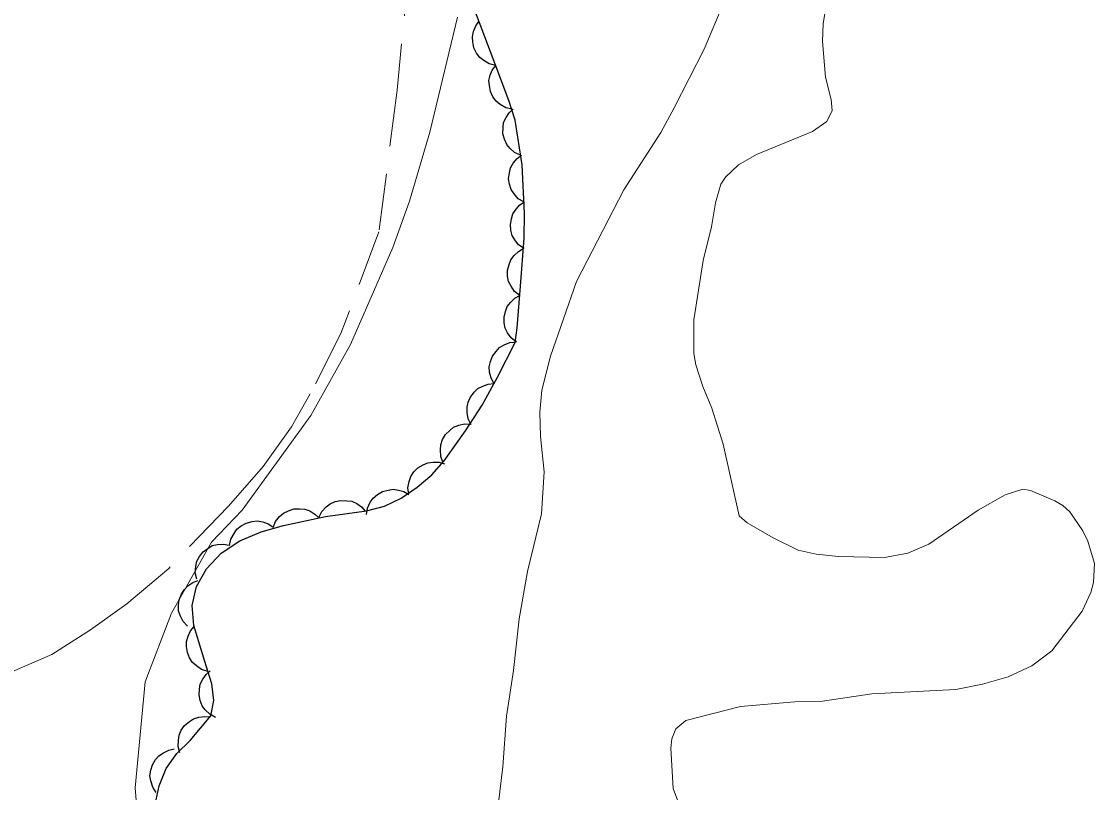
# Model space of a CAD drawing. Extents: x 356765 to 358572, y 5103174 to 5104650.
# Drawn here: x 358162.33 to 358196.68, y 5103961.96 to 5103986.64 of the extents above; entities that cross this region are included whole.
import ezdxf

# ---------------------------------------------------------------- set-up
doc = ezdxf.new("R2010")
doc.units = 0
doc.header["$LTSCALE"] = 0.6
for name, pattern in [('DOT_DASHED', [7.7, 5, -1.2, 0.3, -1.2]), ('LONG_DASHED', [7.5, 6, -1.5]), ('MEDIUM_DASHED', [4.5, 3, -1.5])]:
    doc.linetypes.add(name, pattern=pattern)
for name, color, linetype, lineweight in [('2', 7, 'Continuous', 13), ('44', 7, 'Continuous', 25), ('52', 7, 'Continuous', 13)]:
    doc.layers.add(name, color=color, linetype=linetype, lineweight=lineweight)

msp = doc.modelspace()

# ---------------------------------------------------------------- linework, layer by layer
at = {"layer": '2', "linetype": 'LONG_DASHED'}
for points in [[(358188.2, 5103987.8), (358187.99, 5103986.58), (358187.97, 5103986), (358188.07, 5103984.86), (358188.25, 5103984.15)], [(358188.25, 5103984.15), (358188.28, 5103983.79), (358188.11, 5103983.44), (358187.65, 5103983.12), (358185.86, 5103982.38), (358185.28, 5103982.05), (358184.86, 5103981.66), (358184.72, 5103981.43), (358184.54, 5103980.84), (358184.42, 5103980.07), (358184.15, 5103978.99), (358183.85, 5103977.09), (358183.85, 5103976.01), (358183.92, 5103975.65), (358184.14, 5103974.96), (358184.43, 5103974.26), (358184.79, 5103973.11), (358185.3, 5103970.82), (358185.56, 5103970.59), (358186.39, 5103970.11), (358187.19, 5103969.72), (358187.77, 5103969.59), (358188.48, 5103969.51), (358189.96, 5103969.48), (358190.7, 5103969.62), (358191.37, 5103969.91), (358192.95, 5103971), (358193.82, 5103971.49), (358194.38, 5103971.67), (358194.63, 5103971.63), (358195.41, 5103971.3), (358195.66, 5103971.15), (358195.89, 5103970.94), (358196.31, 5103970.34), (358196.47, 5103970), (358196.68, 5103969.29), (358196.65, 5103968.68), (358196.56, 5103968.36), (358196.28, 5103967.76), (358195.31, 5103966.49), (358194.67, 5103966.01), (358193.91, 5103965.66), (358193.09, 5103965.42), (358192.24, 5103965.25), (358189.55, 5103965.12), (358187.97, 5103964.88), (358187.08, 5103964.86), (358185.34, 5103964.71), (358183.59, 5103964.26), (358183.28, 5103964), (358183.15, 5103963.67), (358183.11, 5103963.38), (358183.19, 5103962.08), (358183.49, 5103961.28)]]:
    msp.add_lwpolyline(points, dxfattribs=at)
at = {"layer": '2'}
for points in [[(358177.54, 5103961.2), (358177.74, 5103962.78), (358177.85, 5103964.4), (358178.08, 5103965.86), (358178.26, 5103967.52), (358178.53, 5103969.03), (358178.97, 5103970.88), (358179.06, 5103972.22), (358178.94, 5103973.36), (358178.92, 5103974.13), (358178.99, 5103974.84), (358179.26, 5103975.93), (358180.1, 5103978.32), (358181.61, 5103981.25), (358182.8, 5103983.09), (358183.22, 5103983.88), (358184.18, 5103985.76), (358184.81, 5103987.25)], [(358166.04, 5103961.18), (358165.97, 5103962.11), (358166.29, 5103965.5), (358167.13, 5103967.7), (358168.41, 5103969.97), (358169.39, 5103971), (358171.59, 5103974.03), (358172.86, 5103976.3), (358174.21, 5103979.41), (358174.75, 5103980.89), (358175.4, 5103983.1), (358176.28, 5103986.78)]]:
    msp.add_lwpolyline(points, dxfattribs=at)
at = {"layer": '44', "linetype": 'DOT_DASHED'}
for points in [[(358169.32, 5103970.01), (358170, 5103970.3), (358170.71, 5103970.51), (358172.06, 5103970.79), (358173.37, 5103970.97), (358173.95, 5103971.13), (358174.48, 5103971.38), (358174.99, 5103971.73), (358175.46, 5103972.13), (358175.86, 5103972.58), (358176.54, 5103973.54), (358177.07, 5103974.36), (358177.57, 5103975.26), (358178.13, 5103976.37), (358178.2, 5103976.84), (358178.3, 5103978.17), (358178.42, 5103979.71), (358178.43, 5103980.5), (358178.35, 5103982.05), (358178.13, 5103983.48), (358177.93, 5103984.11), (358177.49, 5103985.28), (358176.86, 5103986.94)], [(358166.61, 5103961.57), (358166.73, 5103962.17), (358166.96, 5103962.73), (358167.3, 5103963.21), (358167.73, 5103963.62), (358168.39, 5103964.41), (358168.48, 5103964.9), (358168.42, 5103965.44), (358168.24, 5103966.01), (358167.84, 5103967.3), (358167.79, 5103967.94), (358167.93, 5103968.55), (358168.25, 5103969.12), (358168.72, 5103969.62), (358169.32, 5103970.01)]]:
    msp.add_lwpolyline(points, dxfattribs=at)
at = {"layer": '44'}
for points in [[(358177.51, 5103985.24), (358177.3, 5103985.29), (358177.13, 5103985.39), (358177, 5103985.49), (358176.89, 5103985.63), (358176.81, 5103985.8), (358176.78, 5103985.99), (358176.76, 5103986.15), (358176.8, 5103986.32), (358176.87, 5103986.5), (358176.97, 5103986.64)], [(358178.03, 5103983.84), (358177.83, 5103983.88), (358177.65, 5103983.99), (358177.52, 5103984.09), (358177.42, 5103984.23), (358177.34, 5103984.4), (358177.31, 5103984.59), (358177.29, 5103984.75), (358177.33, 5103984.92), (358177.4, 5103985.09), (358177.51, 5103985.24)], [(358178.3, 5103982.36), (358178.11, 5103982.45), (358177.96, 5103982.59), (358177.86, 5103982.71), (358177.79, 5103982.88), (358177.74, 5103983.05), (358177.75, 5103983.25), (358177.76, 5103983.41), (358177.84, 5103983.57), (358177.94, 5103983.72), (358178.07, 5103983.84)], [(358178.41, 5103980.87), (358178.23, 5103980.97), (358178.1, 5103981.13), (358178, 5103981.26), (358177.95, 5103981.43), (358177.92, 5103981.61), (358177.95, 5103981.8), (358177.98, 5103981.96), (358178.07, 5103982.11), (358178.19, 5103982.26), (358178.33, 5103982.36)], [(358178.42, 5103979.37), (358178.24, 5103979.49), (358178.12, 5103979.65), (358178.03, 5103979.79), (358177.99, 5103979.96), (358177.98, 5103980.14), (358178.01, 5103980.33), (358178.06, 5103980.49), (358178.16, 5103980.63), (358178.28, 5103980.77), (358178.43, 5103980.87)], [(358178.28, 5103977.87), (358178.11, 5103978), (358178, 5103978.17), (358177.92, 5103978.32), (358177.89, 5103978.49), (358177.89, 5103978.68), (358177.94, 5103978.86), (358177.99, 5103979.01), (358178.1, 5103979.15), (358178.24, 5103979.28), (358178.39, 5103979.37)], [(358178.17, 5103976.38), (358178, 5103976.51), (358177.89, 5103976.67), (358177.81, 5103976.82), (358177.78, 5103976.99), (358177.78, 5103977.18), (358177.82, 5103977.36), (358177.88, 5103977.52), (358177.99, 5103977.66), (358178.12, 5103977.78), (358178.28, 5103977.87)], [(358177.46, 5103975.04), (358177.36, 5103975.22), (358177.31, 5103975.42), (358177.3, 5103975.59), (358177.34, 5103975.76), (358177.41, 5103975.93), (358177.52, 5103976.08), (358177.63, 5103976.2), (358177.78, 5103976.29), (358177.96, 5103976.36), (358178.13, 5103976.38)], [(358176.72, 5103973.73), (358176.63, 5103973.92), (358176.59, 5103974.12), (358176.59, 5103974.29), (358176.63, 5103974.46), (358176.7, 5103974.62), (358176.82, 5103974.77), (358176.94, 5103974.89), (358177.1, 5103974.97), (358177.27, 5103975.03), (358177.45, 5103975.05)], [(358175.82, 5103972.53), (358175.75, 5103972.72), (358175.74, 5103972.93), (358175.75, 5103973.09), (358175.81, 5103973.26), (358175.9, 5103973.42), (358176.04, 5103973.55), (358176.16, 5103973.65), (358176.33, 5103973.72), (358176.51, 5103973.76), (358176.69, 5103973.75)], [(358174.73, 5103971.51), (358174.7, 5103971.71), (358174.74, 5103971.91), (358174.79, 5103972.07), (358174.89, 5103972.22), (358175.02, 5103972.35), (358175.19, 5103972.45), (358175.34, 5103972.51), (358175.51, 5103972.53), (358175.7, 5103972.53), (358175.87, 5103972.48)], [(358173.37, 5103970.86), (358173.4, 5103971.06), (358173.49, 5103971.25), (358173.58, 5103971.38), (358173.72, 5103971.5), (358173.88, 5103971.59), (358174.06, 5103971.64), (358174.22, 5103971.67), (358174.4, 5103971.64), (358174.57, 5103971.59), (358174.73, 5103971.5)], [(358171.85, 5103970.76), (358171.94, 5103970.95), (358172.08, 5103971.1), (358172.21, 5103971.2), (358172.37, 5103971.27), (358172.55, 5103971.31), (358172.74, 5103971.3), (358172.9, 5103971.28), (358173.06, 5103971.21), (358173.21, 5103971.1), (358173.33, 5103970.96)], [(358170.38, 5103970.44), (358170.46, 5103970.63), (358170.59, 5103970.79), (358170.71, 5103970.9), (358170.87, 5103970.98), (358171.04, 5103971.04), (358171.23, 5103971.04), (358171.4, 5103971.03), (358171.56, 5103970.97), (358171.72, 5103970.87), (358171.85, 5103970.75)], [(358168.99, 5103969.87), (358169.03, 5103970.07), (358169.13, 5103970.25), (358169.22, 5103970.39), (358169.36, 5103970.5), (358169.52, 5103970.58), (358169.71, 5103970.63), (358169.87, 5103970.65), (358170.05, 5103970.62), (358170.22, 5103970.56), (358170.37, 5103970.46)], [(358167.94, 5103968.79), (358167.89, 5103968.99), (358167.91, 5103969.19), (358167.94, 5103969.36), (358168.02, 5103969.51), (358168.14, 5103969.66), (358168.29, 5103969.77), (358168.43, 5103969.86), (358168.6, 5103969.9), (358168.79, 5103969.91), (358168.97, 5103969.88)], [(358167.64, 5103967.28), (358167.5, 5103967.43), (358167.41, 5103967.62), (358167.35, 5103967.77), (358167.35, 5103967.95), (358167.37, 5103968.13), (358167.45, 5103968.31), (358167.53, 5103968.45), (358167.65, 5103968.57), (358167.81, 5103968.68), (358167.97, 5103968.74)], [(358168.29, 5103965.83), (358168.09, 5103965.9), (358167.93, 5103966.01), (358167.8, 5103966.12), (358167.71, 5103966.27), (358167.64, 5103966.44), (358167.61, 5103966.63), (358167.61, 5103966.79), (358167.66, 5103966.96), (358167.74, 5103967.13), (358167.85, 5103967.27)], [(358168.54, 5103964.36), (358168.36, 5103964.46), (358168.21, 5103964.6), (358168.11, 5103964.73), (358168.05, 5103964.9), (358168.01, 5103965.08), (358168.02, 5103965.27), (358168.05, 5103965.43), (358168.13, 5103965.59), (358168.24, 5103965.74), (358168.37, 5103965.85)], [(358167.4, 5103963.23), (358167.34, 5103963.43), (358167.35, 5103963.63), (358167.37, 5103963.79), (358167.44, 5103963.95), (358167.55, 5103964.1), (358167.7, 5103964.23), (358167.83, 5103964.32), (358168, 5103964.37), (358168.18, 5103964.39), (358168.36, 5103964.38)], [(358166.64, 5103961.96), (358166.53, 5103962.13), (358166.47, 5103962.33), (358166.44, 5103962.49), (358166.47, 5103962.67), (358166.52, 5103962.84), (358166.62, 5103963.01), (358166.72, 5103963.13), (358166.87, 5103963.23), (358167.04, 5103963.31), (358167.21, 5103963.35)]]:
    msp.add_lwpolyline(points, dxfattribs=at)
at = {"layer": '52', "linetype": 'MEDIUM_DASHED'}
msp.add_lwpolyline([(358175.03, 5103991.3), (358174.35, 5103984.44), (358173.77, 5103979.91), (358172.55, 5103976.65), (358171.57, 5103974.72), (358170.97, 5103973.67), (358170.06, 5103972.4), (358168.95, 5103971.13), (358167.04, 5103969.13), (358165.7, 5103968), (358164.54, 5103967.16), (358163.3, 5103966.37), (358161.6, 5103965.64)], dxfattribs=at)

doc.saveas('drawing.dxf')
